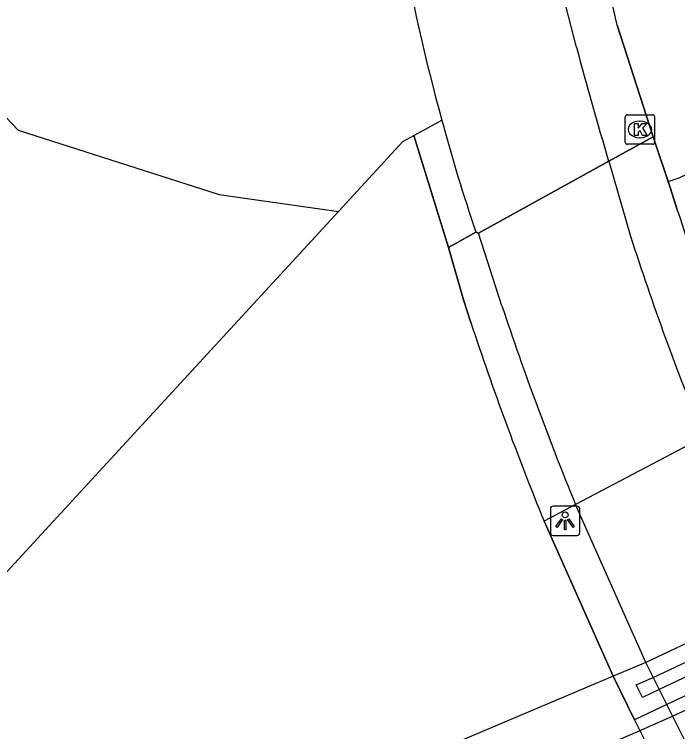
# Model space of a CAD drawing. Extents: x 155018 to 156648, y 383980 to 385733.
# Drawn here: x 155596.44 to 155618.96, y 384068.37 to 384092.71 of the extents above; entities that cross this region are included whole.
import ezdxf

# ---------------------------------------------------------------- set-up
doc = ezdxf.new("R2010")
doc.units = 0
for name, color, linetype in [('IMGEO_Berm_gesloten', 7, 'Continuous'), ('IMGEO_Dek', 7, 'Continuous'), ('IMGEO_Groenvoorziening', 7, 'Continuous'), ('IMGEO_Hek', 7, 'Continuous'), ('IMGEO_Kolk', 7, 'Continuous'), ('IMGEO_Lichtpunt', 7, 'Continuous'), ('IMGEO_Rijbaan_lokaal_gesloten', 7, 'Continuous'), ('IMGEO_Rijbaan_regionaal_gesloten', 7, 'Continuous'), ('IMGEO_Verkeerseiland_gesloten', 7, 'Continuous'), ('IMGEO_Verkeerseiland_open', 7, 'Continuous'), ('IMGEO_Waterloop', 7, 'Continuous')]:
    doc.layers.add(name, color=color, linetype=linetype)

msp = doc.modelspace()

# ---------------------------------------------------------------- linework, layer by layer
at = {"layer": 'IMGEO_Berm_gesloten'}
msp.add_lwpolyline([(155593.102, 384059.478), (155593.265, 384059.524), (155593.429, 384059.57), (155593.592, 384059.616), (155597.846, 384060.909), (155602.062, 384062.325), (155606.235, 384063.861), (155614.047, 384066.851), (155617.682, 384068.408), (155617.735, 384068.43), (155618.785, 384068.896), (155623.21, 384070.949), (155624.821, 384071.729), (155630.197, 384074.471), (155633.737, 384076.31), (155636.052, 384077.589), (155638.332, 384078.93), (155640.574, 384080.333), (155646.445, 384084.069), (155648.664, 384085.498), (155650.853, 384086.972), (155653.011, 384088.492), (155656.891, 384091.243), (155658.362, 384092.285)], dxfattribs=at)
at = {"layer": 'IMGEO_Dek'}
for points in [[(155618.96, 384086.047), (155618.711, 384086.834), (155618.127, 384088.554), (155616.618, 384087.73), (155612.194, 384085.287), (155612.105, 384085.323), (155611.18, 384084.803), (155611.691, 384083.026), (155611.942, 384082.254)], [(155614.427, 384075.513), (155616.765, 384070.251), (155617.5, 384068.774), (155618.198, 384067.37), (155620.564, 384063.097), (155621.34, 384061.696), (155622.152, 384060.419), (155624.8, 384056.251)]]:
    msp.add_lwpolyline(points, dxfattribs=at)
for centre, radius, start, end in [((155710.909, 384115.335), 96.501, 197.66782, 201.99037), ((155706.941, 384113.446), 99.989, 198.17703, 202.29475)]:
    msp.add_arc(centre, radius, start, end, dxfattribs=at)
at = {"layer": 'IMGEO_Groenvoorziening'}
for points in [[(155570.129, 384152.78), (155570.877, 384153.091), (155575.668, 384154.253), (155585.25, 384153.236), (155594.396, 384150.188), (155599.768, 384147.865), (155601.655, 384146.123), (155602.381, 384144.235), (155601.51, 384141.041), (155600.348, 384135.525), (155601.364, 384129.863), (155603.542, 384124.926), (155604.413, 384120.426), (155600.058, 384108.812), (155592.944, 384100.681), (155591.637, 384097.488), (155591.928, 384094.729), (155593.67, 384091.826), (155596.574, 384088.777), (155603.397, 384086.599), (155607.441, 384086.026)], [(155618.643, 384087.035), (155619.012, 384087.16), (155625.081, 384090.074), (155634.339, 384091.569), (155642.761, 384088.895), (155645.661, 384087.392), (155634.416, 384084.545), (155621.86, 384079.427), (155621.429, 384079.2)], [(155607.441, 384086.026), (155609.628, 384088.399), (155610.005, 384088.603)], [(155618.127, 384088.554), (155618.643, 384087.035)], [(155618.96, 384086.047), (155618.711, 384086.834), (155618.643, 384087.035)], [(155594.601, 384072.089), (155607.441, 384086.026)], [(155611.942, 384082.254), (155611.691, 384083.026), (155611.18, 384084.803)], [(155621.429, 384079.2), (155619.842, 384078.364), (155615.495, 384076.075), (155614.427, 384075.513)], [(155627.91, 384075.596), (155623.892, 384073.596), (155622.293, 384072.799), (155617.875, 384070.721), (155616.765, 384070.251)], [(155628.626, 384074.165), (155624.605, 384072.163), (155623.004, 384071.365), (155618.59, 384069.287), (155617.5, 384068.774), (155616.765, 384070.251)], [(155616.765, 384070.251), (155610.033, 384067.398), (155603.637, 384065.103), (155597.563, 384063.088), (155594.601, 384072.089)]]:
    msp.add_lwpolyline(points, dxfattribs=at)
for centre, radius, start, end in [((155710.909, 384115.335), 96.501, 197.66782, 201.99037), ((155706.941, 384113.446), 99.989, 198.17703, 202.29475)]:
    msp.add_arc(centre, radius, start, end, dxfattribs=at)
at = {"layer": 'IMGEO_Hek'}
for points in [[(155616.902, 384092.343), (155618.127, 384088.554)], [(155611.18, 384084.803), (155610.005, 384088.603)], [(155618.127, 384088.554), (155618.711, 384086.834)], [(155618.711, 384086.834), (155618.96, 384086.047)], [(155611.18, 384084.803), (155611.691, 384083.026)], [(155611.942, 384082.254), (155611.691, 384083.026)], [(155616.765, 384070.251), (155614.427, 384075.513)], [(155616.765, 384070.251), (155617.5, 384068.774)], [(155617.5, 384068.774), (155618.198, 384067.37)]]:
    msp.add_lwpolyline(points, dxfattribs=at)
for centre, radius, start, end in [((155710.909, 384115.335), 96.501, 197.66782, 201.99037), ((155706.941, 384113.446), 99.989, 198.17703, 202.29475)]:
    msp.add_arc(centre, radius, start, end, dxfattribs=at)
at = {"layer": 'IMGEO_Kolk'}
for p, q in [((155617.253, 384089.305), (155618.105, 384089.305)), ((155617.178, 384088.379), (155617.178, 384089.231)), ((155617.666, 384089.085), (155617.691, 384089.085)), ((155618.179, 384089.231), (155618.179, 384088.379)), ((155617.689, 384088.525), (155617.664, 384088.525)), ((155618.105, 384088.305), (155617.253, 384088.305))]:
    msp.add_line(p, q, dxfattribs=at)
for points in [[(155617.253, 384089.305), (155618.105, 384089.305)], [(155617.178, 384088.379), (155617.178, 384089.231)], [(155618.179, 384089.231), (155618.179, 384088.379)], [(155617.499, 384089.005), (155617.622, 384089.005), (155617.622, 384088.854), (155617.752, 384089.005), (155617.916, 384089.005), (155617.77, 384088.854), (155617.923, 384088.605), (155617.771, 384088.605), (155617.686, 384088.769), (155617.622, 384088.702), (155617.622, 384088.605), (155617.499, 384088.605), (155617.499, 384089.005)], [(155618.105, 384088.305), (155617.253, 384088.305)]]:
    msp.add_lwpolyline(points, dxfattribs=at)
for centre, start, end in [((155617.255, 384089.229), 91.552, 178.448), ((155617.255, 384089.229), 91.552, 178.448), ((155618.103, 384089.229), 1.552, 88.448), ((155618.103, 384089.229), 1.552, 88.448), ((155617.255, 384088.381), 181.552, 268.448), ((155617.255, 384088.381), 181.552, 268.448), ((155618.103, 384088.381), 271.552, 358.448), ((155618.103, 384088.381), 271.552, 358.448)]:
    msp.add_arc(centre, 0.0765, start, end, dxfattribs=at)
for centre, major_axis, ratio, start_param, end_param in [((155617.665, 384088.805), (-0.387, 0.002), 0.722429, 4.712389, 7.853982), ((155617.69, 384088.805), (-0.39, 0.002), 0.717154, 1.570796, 4.712389)]:
    msp.add_ellipse(centre, major_axis=major_axis, ratio=ratio, start_param=start_param, end_param=end_param, dxfattribs=at)
at = {"layer": 'IMGEO_Lichtpunt'}
for p, q in [((155614.639, 384075.928), (155614.639, 384075.121)), ((155614.639, 384075.928), (155614.639, 384075.121)), ((155615.541, 384076.023), (155614.733, 384076.023)), ((155615.541, 384076.023), (155614.733, 384076.023)), ((155615.635, 384075.121), (155615.635, 384075.928)), ((155615.635, 384075.121), (155615.635, 384075.928)), ((155614.733, 384075.027), (155615.541, 384075.027)), ((155614.733, 384075.027), (155615.541, 384075.027))]:
    msp.add_line(p, q, dxfattribs=at)
for points in [[(155615.013, 384075.592), (155615.052, 384075.564), (155614.864, 384075.302), (155614.826, 384075.329), (155615.013, 384075.592)], [(155615.115, 384075.544), (155615.162, 384075.544), (155615.162, 384075.222), (155615.115, 384075.222), (155615.115, 384075.544)], [(155615.225, 384075.564), (155615.263, 384075.591), (155615.45, 384075.329), (155615.411, 384075.301), (155615.225, 384075.564)]]:
    msp.add_lwpolyline(points, dxfattribs=at)
msp.add_circle((155615.138, 384075.726), 0.0994, dxfattribs=at)
for centre, start, end in [((155614.733, 384075.928), 90, 180), ((155614.733, 384075.928), 90, 180), ((155615.541, 384075.928), 0, 90), ((155615.541, 384075.928), 0, 90), ((155614.733, 384075.121), 180, 270), ((155614.733, 384075.121), 180, 270), ((155615.541, 384075.121), 270, 0), ((155615.541, 384075.121), 270, 360)]:
    msp.add_arc(centre, 0.0946, start, end, dxfattribs=at)
at = {"layer": 'IMGEO_Rijbaan_lokaal_gesloten'}
for points in [[(155616.618, 384087.73), (155612.194, 384085.287)], [(155616.618, 384087.73), (155617.356, 384085.181)], [(155612.994, 384082.822), (155612.194, 384085.287)], [(155625.854, 384056.825), (155623.247, 384060.931), (155622.436, 384062.208), (155621.66, 384063.606), (155619.3, 384067.861), (155618.59, 384069.287), (155617.875, 384070.721), (155615.495, 384076.075)]]:
    msp.add_lwpolyline(points, dxfattribs=at)
for centre, radius, start, end in [((155715.064, 384116.951), 102.743, 198.01207, 202.05938), ((155711.585, 384115.531), 103.875, 198.35401, 202.32379)]:
    msp.add_arc(centre, radius, start, end, dxfattribs=at)
at = {"layer": 'IMGEO_Rijbaan_regionaal_gesloten'}
for points in [[(155615.525, 384091.596), (155615.34, 384092.297), (155615.159, 384092.998), (155614.982, 384093.701)], [(155612.105, 384085.323), (155612.194, 384085.287), (155616.618, 384087.73)]]:
    msp.add_lwpolyline(points, dxfattribs=at)
for centre, radius, start, end in [((155679.817, 384107.896), 71.379, 190.07415, 195.25325), ((155745.14, 384126.154), 134.143, 194.92869, 196.64475), ((155680.642, 384108.205), 72.256, 195.318, 198.46249)]:
    msp.add_arc(centre, radius, start, end, dxfattribs=at)
at = {"layer": 'IMGEO_Verkeerseiland_gesloten'}
for points in [[(155610.005, 384088.603), (155610.953, 384089.117)], [(155610.005, 384088.603), (155611.18, 384084.803)], [(155618.96, 384086.047), (155618.711, 384086.834), (155618.127, 384088.554), (155616.618, 384087.73)], [(155612.194, 384085.287), (155612.105, 384085.323), (155611.18, 384084.803), (155611.691, 384083.026), (155611.942, 384082.254)], [(155611.18, 384084.803), (155612.105, 384085.323)], [(155614.427, 384075.513), (155616.765, 384070.251), (155617.5, 384068.774), (155618.198, 384067.37), (155620.564, 384063.097), (155621.34, 384061.696), (155622.152, 384060.419), (155624.8, 384056.251)]]:
    msp.add_lwpolyline(points, dxfattribs=at)
for centre, radius, start, end in [((155710.909, 384115.335), 96.501, 197.66782, 201.99037), ((155706.941, 384113.446), 99.989, 198.17703, 202.29475)]:
    msp.add_arc(centre, radius, start, end, dxfattribs=at)
at = {"layer": 'IMGEO_Verkeerseiland_open'}
for points in [[(155618.127, 384088.554), (155616.902, 384092.343), (155616.406, 384094.557)], [(155616.618, 384087.73), (155618.127, 384088.554)]]:
    msp.add_lwpolyline(points, dxfattribs=at)
at = {"layer": 'IMGEO_Waterloop'}
msp.add_lwpolyline([(155646.631, 384085.501), (155641.582, 384082.185), (155637.263, 384079.534), (155632.857, 384077.031), (155628.369, 384074.679), (155624.349, 384072.678), (155622.749, 384071.88), (155618.333, 384069.801), (155617.764, 384069.534), (155617.552, 384069.96), (155618.131, 384070.207), (155622.548, 384072.284), (155624.148, 384073.081), (155628.167, 384075.082), (155632.641, 384077.426), (155637.032, 384079.92), (155641.336, 384082.562), (155646.451, 384085.92)], dxfattribs=at)

doc.saveas('drawing.dxf')
